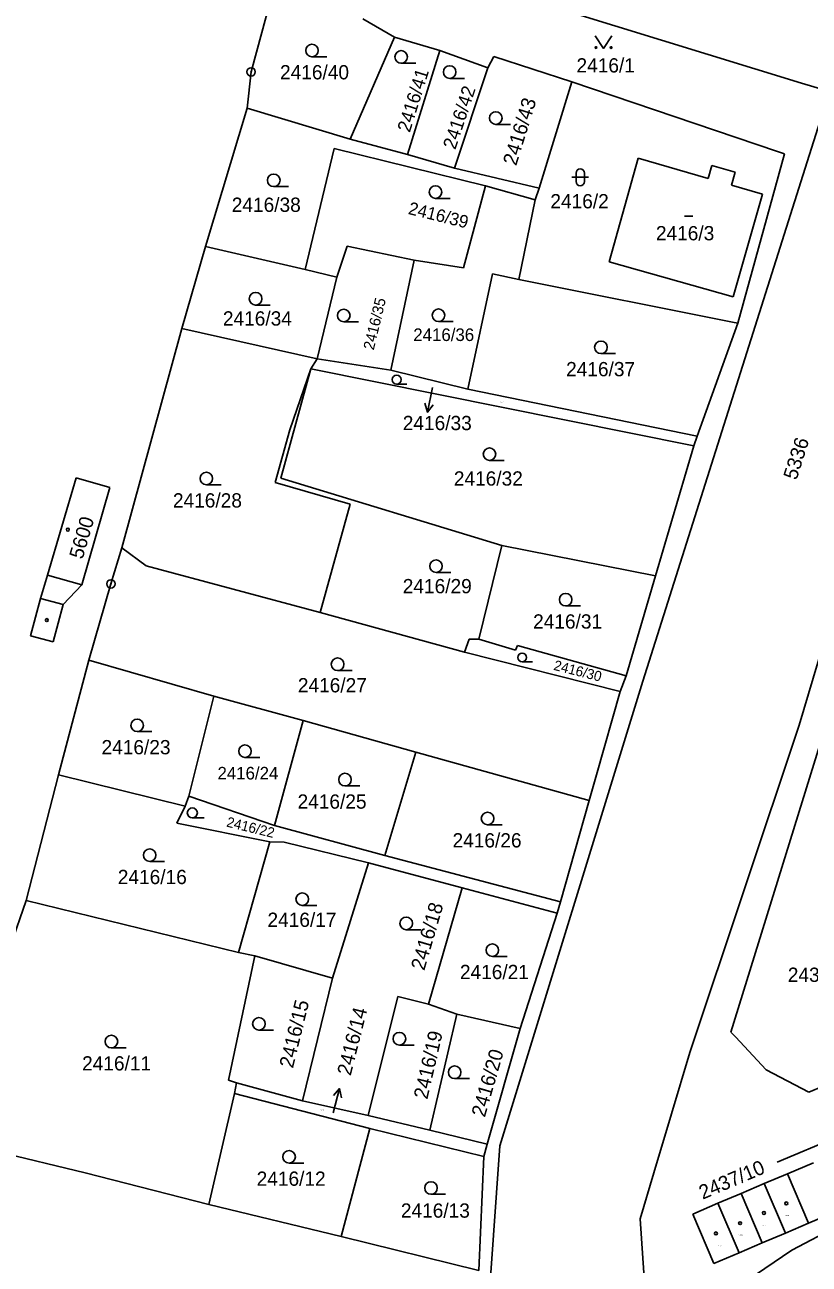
# Model space of a CAD drawing. Extents: x -822293 to -820259, y -1071573 to -1068794.
# Drawn here: x -820668.4 to -820575, y -1069616.3 to -1069468.6 of the extents above; entities that cross this region are included whole.
import ezdxf

# ---------------------------------------------------------------- set-up
doc = ezdxf.new("R2010")
doc.units = 0
for name, color, linetype in [('Vrstva 1', 7, 'Continuous'), ('Vrstva 10', 7, 'Continuous'), ('Vrstva 16', 7, 'Continuous'), ('Vrstva 18', 7, 'Continuous'), ('Vrstva 19', 7, 'Continuous'), ('Vrstva 24', 7, 'Continuous'), ('Vrstva 25', 7, 'Continuous'), ('Vrstva 4', 7, 'Continuous')]:
    doc.layers.add(name, color=color, linetype=linetype)

msp = doc.modelspace()

# ---------------------------------------------------------------- linework, layer by layer
at = {"layer": 'Vrstva 1'}
for p, q in [((-820625.45, -1069460.2), (-820575.89, -1069475.5)), ((-820641.46, -1069474.17), (-820638.8, -1069464.35)), ((-820628.16, -1069467.86), (-820624.39, -1069470.02)), ((-820624.39, -1069470.02), (-820629.67, -1069482.19)), ((-820624.39, -1069470.02), (-820618.96, -1069471.62)), ((-820618.96, -1069471.62), (-820622.83, -1069484)), ((-820618.96, -1069471.62), (-820613.24, -1069473.69)), ((-820613.24, -1069473.69), (-820612.56, -1069472.34)), ((-820612.56, -1069472.34), (-820603.25, -1069475.36)), ((-820641.94, -1069478.48), (-820641.46, -1069474.17)), ((-820613.24, -1069473.69), (-820617.23, -1069485.63)), ((-820603.25, -1069475.36), (-820607.16, -1069488.02)), ((-820578.76, -1069483.64), (-820603.25, -1069475.36)), ((-820575.89, -1069475.5), (-820572.58, -1069476.52)), ((-820646.88, -1069494.96), (-820641.94, -1069478.48)), ((-820641.94, -1069478.48), (-820629.67, -1069482.19)), ((-820573.68, -1069479.99), (-820575.23, -1069484.89)), ((-820629.67, -1069482.19), (-820622.83, -1069484)), ((-820631.56, -1069483.29), (-820635, -1069497.73)), ((-820613.52, -1069487.76), (-820631.56, -1069483.29)), ((-820577.93, -1069483.92), (-820578.76, -1069483.64)), ((-820622.83, -1069484), (-820617.23, -1069485.63)), ((-820598.82, -1069496.8), (-820595.34, -1069484.46)), ((-820595.34, -1069484.46), (-820587.01, -1069486.88)), ((-820575.23, -1069484.89), (-820594.81, -1069546.79)), ((-820587.01, -1069486.88), (-820586.56, -1069485.33)), ((-820586.56, -1069485.33), (-820583.8, -1069486.13)), ((-820583.47, -1069504.13), (-820577.93, -1069483.92)), ((-820576.19, -1069552), (-820556.2, -1069484.75)), ((-820617.23, -1069485.63), (-820607.16, -1069488.02)), ((-820583.8, -1069486.13), (-820584.24, -1069487.68)), ((-820616.15, -1069497.5), (-820613.52, -1069487.76)), ((-820613.52, -1069487.76), (-820607.61, -1069489.42)), ((-820607.16, -1069488.02), (-820607.61, -1069489.42)), ((-820584.24, -1069487.68), (-820580.56, -1069488.75)), ((-820607.61, -1069489.42), (-820609.56, -1069498.91)), ((-820580.56, -1069488.75), (-820584.02, -1069500.98)), ((-820649.69, -1069504.76), (-820646.88, -1069494.96)), ((-820646.88, -1069494.96), (-820635, -1069497.73)), ((-820631.25, -1069498.64), (-820630, -1069494.93)), ((-820630, -1069494.93), (-820622.04, -1069496.6)), ((-820622.04, -1069496.6), (-820624.81, -1069509.73)), ((-820622.04, -1069496.6), (-820616.15, -1069497.5)), ((-820584.02, -1069500.98), (-820598.82, -1069496.8)), ((-820635, -1069497.73), (-820631.25, -1069498.64)), ((-820631.25, -1069498.64), (-820633.59, -1069508.37)), ((-820612.72, -1069498.24), (-820615.63, -1069511.99)), ((-820609.56, -1069498.91), (-820612.72, -1069498.24)), ((-820609.56, -1069498.91), (-820584.13, -1069504)), ((-820583.47, -1069504.13), (-820588.33, -1069517.56)), ((-820584.13, -1069504), (-820583.47, -1069504.13)), ((-820656.83, -1069530.87), (-820649.69, -1069504.76)), ((-820649.69, -1069504.76), (-820633.59, -1069508.37)), ((-820633.59, -1069508.37), (-820634.33, -1069509.54)), ((-820633.59, -1069508.37), (-820624.81, -1069509.73)), ((-820634.33, -1069509.54), (-820637.91, -1069522.6)), ((-820634.33, -1069509.54), (-820636.85, -1069516.83)), ((-820634.33, -1069509.54), (-820588.74, -1069518.75)), ((-820624.81, -1069509.73), (-820615.63, -1069511.99)), ((-820615.63, -1069511.99), (-820588.33, -1069517.56)), ((-820636.85, -1069516.83), (-820638.6, -1069523.08)), ((-820588.33, -1069517.56), (-820588.74, -1069518.75)), ((-820588.74, -1069518.75), (-820593.3, -1069534.23)), ((-820665.72, -1069534.13), (-820662.3, -1069522.54)), ((-820662.3, -1069522.54), (-820658.27, -1069523.7)), ((-820658.27, -1069523.7), (-820661.63, -1069535.31)), ((-820638.6, -1069523.08), (-820629.64, -1069525.67)), ((-820637.91, -1069522.6), (-820611.58, -1069530.61)), ((-820629.64, -1069525.67), (-820633.23, -1069538.58)), ((-820658.15, -1069535.18), (-820656.83, -1069530.87)), ((-820656.83, -1069530.87), (-820653.93, -1069533.03)), ((-820611.58, -1069530.61), (-820614.31, -1069541.76)), ((-820611.58, -1069530.61), (-820593.3, -1069534.23)), ((-820653.93, -1069533.03), (-820633.23, -1069538.58)), ((-820666.53, -1069536.92), (-820665.72, -1069534.13)), ((-820661.63, -1069535.31), (-820663.84, -1069537.65)), ((-820660.77, -1069544.28), (-820658.15, -1069535.18)), ((-820593.3, -1069534.23), (-820596.79, -1069546.14)), ((-820667.73, -1069541.37), (-820666.53, -1069536.92)), ((-820663.84, -1069537.65), (-820665.04, -1069542.09)), ((-820633.23, -1069538.58), (-820616.04, -1069543.3)), ((-820665.04, -1069542.09), (-820667.73, -1069541.37)), ((-820615.49, -1069541.78), (-820616.04, -1069543.3)), ((-820614.31, -1069541.76), (-820615.49, -1069541.78)), ((-820614.31, -1069541.76), (-820609.95, -1069543.09)), ((-820609.95, -1069543.09), (-820609.72, -1069542.51)), ((-820609.72, -1069542.51), (-820596.79, -1069546.14)), ((-820664.38, -1069557.93), (-820660.77, -1069544.28)), ((-820660.77, -1069544.28), (-820645.88, -1069548.58)), ((-820616.04, -1069543.3), (-820597.5, -1069548.01)), ((-820594.81, -1069546.79), (-820611.81, -1069602.13)), ((-820596.79, -1069546.14), (-820597.5, -1069548.01)), ((-820645.88, -1069548.58), (-820648.86, -1069560.49)), ((-820645.88, -1069548.58), (-820635.26, -1069551.45)), ((-820597.5, -1069548.01), (-820600.32, -1069557.94)), ((-820635.26, -1069551.45), (-820638.65, -1069563.98)), ((-820635.26, -1069551.45), (-820621.82, -1069555.24)), ((-820572.54, -1069550.52), (-820584.3, -1069588.6)), ((-820589.2, -1069591.03), (-820576.19, -1069552)), ((-820621.82, -1069555.24), (-820625.54, -1069567.55)), ((-820621.82, -1069555.24), (-820601.18, -1069560.98)), ((-820668.23, -1069572.92), (-820664.38, -1069557.93)), ((-820664.38, -1069557.93), (-820649.29, -1069561.67)), ((-820600.32, -1069557.94), (-820600.87, -1069559.87)), ((-820649.29, -1069561.67), (-820648.86, -1069560.49)), ((-820648.86, -1069560.49), (-820638.65, -1069563.98)), ((-820600.87, -1069559.87), (-820601.18, -1069560.98)), ((-820649.29, -1069561.67), (-820650.28, -1069563.71)), ((-820601.18, -1069560.98), (-820604.59, -1069573.07)), ((-820650.28, -1069563.71), (-820639.23, -1069565.91)), ((-820638.65, -1069563.98), (-820625.54, -1069567.55)), ((-820639.23, -1069565.91), (-820642.94, -1069579.1)), ((-820639.23, -1069565.91), (-820637.53, -1069565.97)), ((-820637.53, -1069565.97), (-820627.46, -1069568.43)), ((-820625.54, -1069567.55), (-820604.59, -1069573.07)), ((-820627.46, -1069568.43), (-820631.76, -1069582.15)), ((-820627.46, -1069568.43), (-820616.3, -1069571.39)), ((-820616.3, -1069571.39), (-820620.34, -1069585.25)), ((-820616.3, -1069571.39), (-820605, -1069574.41)), ((-820670.12, -1069578.3), (-820668.23, -1069572.92)), ((-820668.23, -1069572.92), (-820642.94, -1069579.1)), ((-820604.59, -1069573.07), (-820605, -1069574.41)), ((-820605, -1069574.41), (-820609.39, -1069588.17)), ((-820641, -1069579.5), (-820644.13, -1069594.32)), ((-820642.94, -1069579.1), (-820641, -1069579.5)), ((-820641, -1069579.5), (-820631.76, -1069582.15)), ((-820631.76, -1069582.15), (-820635.34, -1069596.77)), ((-820623.96, -1069584.37), (-820627.51, -1069598.54)), ((-820620.34, -1069585.25), (-820623.96, -1069584.37)), ((-820620.34, -1069585.25), (-820616.96, -1069586.46)), ((-820616.96, -1069586.46), (-820620.16, -1069600.27)), ((-820616.96, -1069586.46), (-820609.39, -1069588.17)), ((-820609.39, -1069588.17), (-820613.35, -1069601.94)), ((-820584.3, -1069588.6), (-820583.77, -1069589.17)), ((-820583.77, -1069589.17), (-820580.1, -1069593.09)), ((-820591.38, -1069598.32), (-820589.2, -1069591.03)), ((-820575.01, -1069595.77), (-820564.66, -1069591.34)), ((-820580.1, -1069593.09), (-820575.01, -1069595.77)), ((-820644.13, -1069594.32), (-820643.19, -1069594.64)), ((-820643.19, -1069594.64), (-820643.44, -1069595.9)), ((-820643.19, -1069594.64), (-820635.34, -1069596.77)), ((-820643.44, -1069595.9), (-820646.5, -1069609.15)), ((-820643.44, -1069595.9), (-820627.31, -1069600.07)), ((-820635.34, -1069596.77), (-820627.51, -1069598.54)), ((-820627.51, -1069598.54), (-820620.16, -1069600.27)), ((-820593.47, -1069605.35), (-820591.38, -1069598.32)), ((-820627.31, -1069600.07), (-820630.71, -1069612.95)), ((-820627.31, -1069600.07), (-820613.72, -1069603.41)), ((-820620.16, -1069600.27), (-820613.35, -1069601.94)), ((-820675.03, -1069602.02), (-820661.21, -1069605.35)), ((-820613.35, -1069601.94), (-820613.72, -1069603.41)), ((-820552.66, -1069601.81), (-820577.05, -1069614.57)), ((-820613.72, -1069603.41), (-820614.34, -1069616.99)), ((-820611.81, -1069602.13), (-820612.98, -1069618.41)), ((-820574.49, -1069604.16), (-820577.57, -1069605.47)), ((-820661.21, -1069605.35), (-820646.5, -1069609.15)), ((-820595.11, -1069610.84), (-820593.47, -1069605.35)), ((-820580.33, -1069606.65), (-820577.57, -1069605.47)), ((-820577.57, -1069605.47), (-820575.06, -1069611.36)), ((-820585.85, -1069609), (-820583.09, -1069607.83)), ((-820583.09, -1069607.83), (-820580.33, -1069606.65)), ((-820583.09, -1069607.83), (-820580.57, -1069613.71)), ((-820580.33, -1069606.65), (-820577.82, -1069612.54)), ((-820646.5, -1069609.15), (-820630.71, -1069612.95)), ((-820588.84, -1069610.28), (-820585.85, -1069609)), ((-820585.85, -1069609), (-820583.34, -1069614.89)), ((-820594.09, -1069626.12), (-820595.11, -1069610.84)), ((-820586.33, -1069616.16), (-820588.84, -1069610.28)), ((-820575.06, -1069611.36), (-820571.98, -1069610.04)), ((-820575.06, -1069611.36), (-820577.82, -1069612.54)), ((-820630.71, -1069612.95), (-820614.34, -1069616.99)), ((-820580.57, -1069613.71), (-820583.34, -1069614.89)), ((-820577.82, -1069612.54), (-820580.57, -1069613.71)), ((-820577.05, -1069614.57), (-820591.2, -1069624.16)), ((-820583.34, -1069614.89), (-820586.33, -1069616.16))]:
    msp.add_line(p, q, dxfattribs=at)
at = {"layer": 'Vrstva 10'}
for points in [[(-820396.61, -1069576.94), (-820402.69, -1069578.49), (-820405.27, -1069579.21), (-820406.43, -1069579.53), (-820438.24, -1069587.5), (-820457.43, -1069592.39), (-820477.68, -1069597.79), (-820496.15, -1069603.16), (-820515.37, -1069609.41), (-820535.3, -1069616.98), (-820554.11, -1069625.3), (-820571.83, -1069634.26), (-820585.28, -1069641.81), (-820606.27, -1069655.04), (-820628.29, -1069671.01), (-820647.93, -1069687.34), (-820667.41, -1069705.6), (-820680.13, -1069718.49), (-820694.73, -1069734.03), (-820703.98, -1069744.22)], [(-820699.99, -1069747.07), (-820686.76, -1069732.45), (-820676.49, -1069721.48), (-820664.13, -1069708.83), (-820651.61, -1069696.85), (-820636.83, -1069683.83), (-820625.37, -1069674.56), (-820604.01, -1069659.07), (-820586.04, -1069647.64), (-820569.6, -1069638.45), (-820551.99, -1069629.79), (-820532.99, -1069621.67), (-820513.48, -1069614.48), (-820494.57, -1069608.43), (-820474.72, -1069602.78), (-820455.51, -1069597.69), (-820435.43, -1069592.58), (-820405.44, -1069585), (-820404.29, -1069584.71), (-820401.25, -1069583.95), (-820395.38, -1069582.43)]]:
    msp.add_spline(points, degree=3, dxfattribs=at)
at = {"layer": 'Vrstva 16'}
for p, q in [((-820619.86, -1069511.78), (-820620.461, -1069514.719)), ((-820578.78, -1069604.11), (-820441.76, -1069545.87)), ((-820631.66, -1069598.23), (-820630.909, -1069595.325))]:
    msp.add_line(p, q, dxfattribs=at)
for points in [[(-820619.771, -1069513.84), (-820620.461, -1069514.719), (-820620.75, -1069513.639)], [(-820631.643, -1069596.169), (-820630.909, -1069595.325), (-820630.675, -1069596.419)]]:
    msp.add_lwpolyline(points, dxfattribs=at)
at = {"layer": 'Vrstva 24'}
for centre, radius in [((-820641.46, -1069474.17), 0.5), ((-820641.46, -1069474.17), 0.0327), ((-820658.15, -1069535.18), 0.5), ((-820658.15, -1069535.18), 0.0327)]:
    msp.add_circle(centre, radius, dxfattribs=at)
at = {"layer": 'Vrstva 25'}
for p, q in [((-820632.45, -1069472.37), (-820634.2, -1069472.37)), ((-820621.83, -1069473.13), (-820623.58, -1069473.13)), ((-820616.05, -1069474.94), (-820617.8, -1069474.94)), ((-820610.56, -1069480.42), (-820612.31, -1069480.42)), ((-820603.25, -1069486.73), (-820601.25, -1069486.73)), ((-820602.75, -1069487.23), (-820602.75, -1069486.23)), ((-820601.75, -1069487.23), (-820601.75, -1069486.23)), ((-820637.01, -1069487.84), (-820638.76, -1069487.84)), ((-820617.74, -1069489.24), (-820619.49, -1069489.24)), ((-820589.84, -1069491.37), (-820588.84, -1069491.37)), ((-820639.17, -1069501.95), (-820640.92, -1069501.95)), ((-820628.67, -1069503.95), (-820630.42, -1069503.95)), ((-820617.38, -1069503.92), (-820619.13, -1069503.92)), ((-820598.04, -1069507.74), (-820599.79, -1069507.74)), ((-820622.895, -1069511.37), (-820624.12, -1069511.37)), ((-820611.31, -1069520.47), (-820613.06, -1069520.47)), ((-820645.03, -1069523.37), (-820646.78, -1069523.37)), ((-820617.68, -1069533.82), (-820619.43, -1069533.82)), ((-820602.24, -1069537.81), (-820603.99, -1069537.81)), ((-820629.4, -1069545.51), (-820631.15, -1069545.51)), ((-820607.945, -1069544.47), (-820609.17, -1069544.47)), ((-820653.27, -1069552.79), (-820655.02, -1069552.79)), ((-820640.43, -1069555.87), (-820642.18, -1069555.87)), ((-820628.52, -1069559.25), (-820630.27, -1069559.25)), ((-820647.05, -1069563.08), (-820648.45, -1069563.08)), ((-820611.54, -1069563.89), (-820613.29, -1069563.89)), ((-820651.78, -1069568.26), (-820653.53, -1069568.26)), ((-820633.61, -1069573.5), (-820635.36, -1069573.5)), ((-820621.23, -1069576.39), (-820622.98, -1069576.39)), ((-820610.97, -1069579.58), (-820612.72, -1069579.58)), ((-820638.77, -1069588.36), (-820640.52, -1069588.36)), ((-820622.04, -1069590.14), (-820623.79, -1069590.14)), ((-820656.34, -1069590.47), (-820658.09, -1069590.47)), ((-820615.46, -1069594.13), (-820617.21, -1069594.13)), ((-820635.18, -1069604.21), (-820636.93, -1069604.21)), ((-820618.28, -1069607.92), (-820620.03, -1069607.92))]:
    msp.add_line(p, q, dxfattribs=at)
msp.add_lwpolyline([(-820598.47, -1069469.87), (-820599.47, -1069471.37), (-820600.47, -1069469.87)], dxfattribs=at)
for centre, radius in [((-820634.2, -1069471.62), 0.75), ((-820623.58, -1069472.38), 0.75), ((-820600.37, -1069471.27), 0.1), ((-820598.57, -1069471.27), 0.1), ((-820617.8, -1069474.19), 0.75), ((-820612.31, -1069479.67), 0.75), ((-820638.76, -1069487.09), 0.75), ((-820619.49, -1069488.49), 0.75), ((-820640.92, -1069501.2), 0.75), ((-820630.42, -1069503.2), 0.75), ((-820619.13, -1069503.17), 0.75), ((-820599.79, -1069506.99), 0.75), ((-820624.12, -1069510.845), 0.525), ((-820613.06, -1069519.72), 0.75), ((-820646.78, -1069522.62), 0.75), ((-820663.28, -1069528.72), 0.175), ((-820619.43, -1069533.07), 0.75), ((-820603.99, -1069537.06), 0.75), ((-820665.78, -1069539.5), 0.175), ((-820631.15, -1069544.76), 0.75), ((-820609.17, -1069543.945), 0.525), ((-820655.02, -1069552.04), 0.75), ((-820642.18, -1069555.12), 0.75), ((-820630.27, -1069558.5), 0.75), ((-820648.45, -1069562.48), 0.6), ((-820613.29, -1069563.14), 0.75), ((-820653.53, -1069567.51), 0.75), ((-820635.36, -1069572.75), 0.75), ((-820622.98, -1069575.64), 0.75), ((-820612.72, -1069578.83), 0.75), ((-820640.52, -1069587.61), 0.75), ((-820623.79, -1069589.39), 0.75), ((-820658.09, -1069589.72), 0.75), ((-820617.21, -1069593.38), 0.75), ((-820636.93, -1069603.46), 0.75), ((-820620.03, -1069607.17), 0.75), ((-820577.71, -1069609.01), 0.175), ((-820580.38, -1069610.15), 0.175), ((-820583.21, -1069611.36), 0.175), ((-820586.09, -1069612.58), 0.175)]:
    msp.add_circle(centre, radius, dxfattribs=at)
for centre, start, end in [((-820602.25, -1069486.23), 0, 180), ((-820602.25, -1069487.23), 180, 0)]:
    msp.add_arc(centre, 0.5, start, end, dxfattribs=at)
at = {"layer": 'Vrstva 4'}
for p, q in [((-820661.63, -1069535.31), (-820665.72, -1069534.13)), ((-820666.53, -1069536.92), (-820663.84, -1069537.65))]:
    msp.add_line(p, q, dxfattribs=at)

# ---------------------------------------------------------------- texts
at = {"layer": 'Vrstva 16'}
msp.add_text('2416/33', height=1.7, dxfattribs=at).set_placement((-820623.388, -1069516.86))
for s, rotation, p in [('2416/14', 75.91689, (-820629.594, -1069593.873)), ('2437/10', 23.09022, (-820587.665, -1069608.575))]:
    msp.add_text(s, height=1.7, rotation=rotation, dxfattribs=at).set_placement(p)
at = {"layer": 'Vrstva 18'}
for s, height, p in [('2416/40', 1.7, (-820638.008, -1069475.06)), ('2416/1', 1.7, (-820602.698, -1069474.24)), ('2416/38', 1.7, (-820643.754, -1069490.85)), ('2416/2', 1.7, (-820605.81, -1069490.43)), ('2416/34', 1.7, (-820644.81, -1069504.4)), ('2416/36', 1.5, (-820622.136, -1069506.24)), ('2416/37', 1.7, (-820603.935, -1069510.44)), ('2416/33', 0.1, (-820611.768, -1069513.55)), ('2416/32', 1.7, (-820617.306, -1069523.47)), ('2416/28', 1.7, (-820650.762, -1069526.08)), ('2416/29', 1.7, (-820623.389, -1069536.3)), ('2416/31', 1.7, (-820607.864, -1069540.51)), ('2416/27', 1.7, (-820635.884, -1069548.11)), ('2416/23', 1.7, (-820659.266, -1069555.49)), ('2416/24', 1.5, (-820645.458, -1069558.49)), ('2416/25', 1.7, (-820635.92, -1069561.97)), ('2416/26', 1.7, (-820617.459, -1069566.59)), ('2416/16', 1.7, (-820657.327, -1069570.96)), ('2416/17', 1.7, (-820639.502, -1069576.06)), ('2416/21', 1.7, (-820616.582, -1069582.28)), ('2416/11', 1.7, (-820661.58, -1069593.17)), ('2416/14', 0.1, (-820633.257, -1069597.95)), ('2416/12', 1.7, (-820640.792, -1069606.91)), ('2416/13', 1.7, (-820623.614, -1069610.71))]:
    msp.add_text(s, height=height, dxfattribs=at).set_placement(p)
for s, height, rotation, p in [('2416/41', 1.6, 72.65106, (-820622.555, -1069481.466)), ('2416/42', 1.6, 71.50509, (-820617.137, -1069483.511)), ('2416/43', 1.7, 72.82296, (-820609.884, -1069485.434)), ('2416/39', 1.5, 346.06647, (-820622.83, -1069491.085)), ('2416/35', 1.3, 76.48983, (-820626.848, -1069507.387)), ('5336', 1.7, 72.44694, (-820576.493, -1069522.886)), ('2416/30', 1.2, 345.72276, (-820605.501, -1069545.409)), ('2416/22', 1.2, 346.27212, (-820644.463, -1069564.087)), ('2416/18', 1.7, 73.7397, (-820620.83, -1069581.337)), ('2416/15', 1.7, 76.26069, (-820636.472, -1069592.978)), ('2416/19', 1.7, 76.9482, (-820620.467, -1069596.679)), ('2416/20', 1.7, 73.96884, (-820613.618, -1069598.829))]:
    msp.add_text(s, height=height, rotation=rotation, dxfattribs=at).set_placement(p)
at = {"layer": 'Vrstva 19'}
for s, height, p in [('2416/3', 1.7, (-820593.242, -1069494.24)), ('2437/107', 1.7, (-820577.532, -1069582.61)), ('2437/13', 0.1, (-820577.887, -1069610.5)), ('2437/12', 0.1, (-820580.646, -1069611.68)), ('2437/11', 0.1, (-820583.389, -1069612.85)), ('2437/10', 0.1, (-820585.804, -1069614.14))]:
    msp.add_text(s, height=height, dxfattribs=at).set_placement(p)
msp.add_text('5600', height=1.7, rotation=73.85427, dxfattribs=at).set_placement((-820661.521, -1069532.323))

doc.saveas('drawing.dxf')
